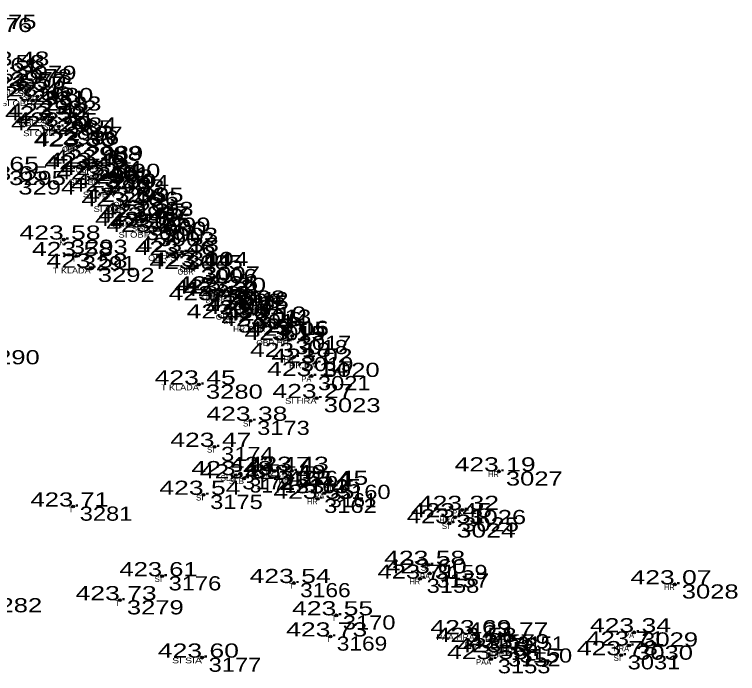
# Model space of a CAD drawing. Extents: x -639390 to -639074, y -1138747 to -1138358.
# Drawn here: x -639222.09 to -639183.78, y -1138516.93 to -1138482.04 of the extents above; entities that cross this region are included whole.
import ezdxf
from ezdxf.enums import TextEntityAlignment as Align

# ---------------------------------------------------------------- set-up
doc = ezdxf.new("R2010")
doc.units = 0
doc.header["$LTSCALE"] = 0.3
doc.header["$PDMODE"] = 32
doc.header["$PDSIZE"] = 0.15
for name, color, linetype in [('11', 7, 'Continuous'), ('12', 7, 'Continuous'), ('13', 7, 'Continuous'), ('57', 7, 'Continuous')]:
    doc.layers.add(name, color=color, linetype=linetype)

msp = doc.modelspace()

# ---------------------------------------------------------------- linework, layer by layer
at = {"layer": '11'}
for p in [(-639221.3, -1138485.93), (-639221.47, -1138486.07), (-639220.87, -1138486.38), (-639221.11, -1138486.59), (-639220.07, -1138487.49), (-639220.25, -1138487.64), (-639219.93, -1138488.18), (-639219.74, -1138487.97), (-639218.73, -1138489.03), (-639218.66, -1138489), (-639217.99, -1138490.11), (-639217.75, -1138489.94), (-639218.16, -1138490.24), (-639217.29, -1138490.54), (-639217.53, -1138490.77), (-639216.52, -1138491.21), (-639216.77, -1138491.42), (-639215.99, -1138491.96), (-639216.2, -1138492.19), (-639215.09, -1138492.79), (-639215.48, -1138493.23), (-639215.31, -1138493), (-639214.88, -1138493.55), (-639214.69, -1138493.33), (-639219.48, -1138493.96), (-639213.38, -1138494.78), (-639213.21, -1138494.61), (-639218.82, -1138494.83), (-639218.05, -1138495.45), (-639212.6, -1138495.51), (-639212.48, -1138495.38), (-639211.13, -1138496.65), (-639210.71, -1138496.73), (-639211.3, -1138496.82), (-639210.88, -1138496.95), (-639211.58, -1138497.17), (-639209.51, -1138497.66), (-639210.63, -1138498.13), (-639209.71, -1138497.9), (-639208.58, -1138498.25), (-639208.79, -1138498.54), (-639207.56, -1138499.27), (-639207.38, -1138499.05), (-639207.27, -1138500.17), (-639206.13, -1138500.48), (-639206.36, -1138501.18), (-639212.32, -1138501.63), (-639206.08, -1138502.35), (-639209.58, -1138503.55), (-639211.49, -1138504.93), (-639208.34, -1138506.21), (-639207.39, -1138506.2), (-639196.43, -1138506.23), (-639210.37, -1138506.43), (-639209.93, -1138506.6), (-639207.53, -1138506.64), (-639205.3, -1138506.94), (-639205.67, -1138507.38), (-639212.07, -1138507.47), (-639206.03, -1138507.68), (-639218.98, -1138508.09), (-639198.37, -1138508.27), (-639199.05, -1138508.98), (-639198.75, -1138508.66), (-639200.16, -1138511.18), (-639200.08, -1138511.63), (-639214.27, -1138511.78), (-639200.6, -1138511.91), (-639207.29, -1138512.14), (-639187.11, -1138512.21), (-639216.51, -1138513.05), (-639205.04, -1138513.85), (-639205.35, -1138514.97), (-639197.71, -1138514.85), (-639195.75, -1138514.97), (-639189.26, -1138514.75), (-639197.43, -1138515.26), (-639189.53, -1138515.45), (-639196.29, -1138515.8), (-639195.68, -1138515.6), (-639212.15, -1138516.09), (-639196.83, -1138516.17), (-639189.95, -1138515.96)]:
    msp.add_point(p, dxfattribs=at)

# ---------------------------------------------------------------- texts
at = {"layer": '12'}
for s, width, p in [('423.48 ', 1.4, (-639222.19, -1138484.75)), ('423.61 ', 1.35, (-639222.689, -1138485.08)), ('423.58 ', 1.4, (-639222.43, -1138484.93)), ('423.50 ', 1.4, (-639221.3, -1138485.93)), ('423.57 ', 1.4, (-639221.47, -1138486.07)), ('423.56 ', 1.4, (-639221.109, -1138486.59)), ('423.45 ', 1.4, (-639220.87, -1138486.38)), ('423.50 ', 1.4, (-639220.25, -1138487.64)), ('423.42 ', 1.4, (-639220.07, -1138487.49)), ('423.50 ', 1.4, (-639219.93, -1138488.18)), ('423.41 ', 1.35, (-639219.739, -1138487.97)), ('423.36 ', 1.4, (-639218.729, -1138489.03)), ('423.33 ', 1.4, (-639218.66, -1138489)), ('423.45 ', 1.4, (-639217.99, -1138490.11)), ('423.31 ', 1.35, (-639217.749, -1138489.94)), ('423.65 ', 1.4, (-639222.75, -1138490.32)), ('423.49 ', 1.4, (-639218.16, -1138490.24)), ('423.65 ', 1.4, (-639222.26, -1138490.82)), ('423.48 ', 1.4, (-639217.53, -1138490.77)), ('423.34 ', 1.4, (-639217.29, -1138490.54)), ('423.30 ', 1.4, (-639216.52, -1138491.21)), ('423.43 ', 1.4, (-639216.77, -1138491.42)), ('423.36 ', 1.4, (-639215.989, -1138491.96)), ('423.46 ', 1.4, (-639216.199, -1138492.19)), ('423.35 ', 1.4, (-639215.09, -1138492.79)), ('423.46 ', 1.4, (-639215.309, -1138493)), ('423.48 ', 1.4, (-639215.48, -1138493.23)), ('423.47 ', 1.4, (-639214.88, -1138493.55)), ('423.35 ', 1.4, (-639214.69, -1138493.33)), ('423.58 ', 1.4, (-639219.48, -1138493.96)), ('423.38 ', 1.4, (-639213.21, -1138494.61)), ('423.58 ', 1.4, (-639218.82, -1138494.83)), ('423.46 ', 1.4, (-639213.379, -1138494.78)), ('423.58 ', 1.4, (-639218.05, -1138495.45)), ('423.44 ', 1.4, (-639212.6, -1138495.51)), ('423.44 ', 1.4, (-639212.48, -1138495.38)), ('423.26 ', 1.4, (-639211.129, -1138496.65)), ('423.32 ', 1.4, (-639211.3, -1138496.82)), ('423.31 ', 1.35, (-639210.879, -1138496.95)), ('423.20 ', 1.4, (-639210.71, -1138496.73)), ('423.43 ', 1.4, (-639211.58, -1138497.17)), ('423.15 ', 1.4, (-639209.51, -1138497.66)), ('423.36 ', 1.4, (-639210.629, -1138498.13)), ('423.31 ', 1.35, (-639209.709, -1138497.9)), ('423.26 ', 1.4, (-639208.789, -1138498.54)), ('423.10 ', 1.4, (-639208.58, -1138498.25)), ('423.19 ', 1.4, (-639207.56, -1138499.27)), ('423.05 ', 1.4, (-639207.38, -1138499.05)), ('423.18 ', 1.4, (-639207.27, -1138500.17)), ('423.02 ', 1.4, (-639206.13, -1138500.48)), ('423.14 ', 1.4, (-639206.36, -1138501.18)), ('423.45 ', 1.4, (-639212.32, -1138501.63)), ('423.27 ', 1.4, (-639206.08, -1138502.35)), ('423.38 ', 1.4, (-639209.58, -1138503.55)), ('423.47 ', 1.4, (-639211.49, -1138504.93)), ('423.47 ', 1.4, (-639208.34, -1138506.21)), ('423.43 ', 1.4, (-639207.39, -1138506.2)), ('423.19 ', 1.4, (-639196.43, -1138506.23)), ('423.48 ', 1.4, (-639210.37, -1138506.43)), ('423.35 ', 1.4, (-639209.93, -1138506.6)), ('423.49 ', 1.4, (-639207.53, -1138506.64)), ('423.45 ', 1.4, (-639205.3, -1138506.94)), ('423.45 ', 1.4, (-639205.67, -1138507.38)), ('423.54 ', 1.4, (-639212.07, -1138507.47)), ('423.55 ', 1.4, (-639206.03, -1138507.68)), ('423.71 ', 1.35, (-639218.979, -1138508.09)), ('423.32 ', 1.4, (-639198.37, -1138508.27)), ('423.45 ', 1.4, (-639198.75, -1138508.66)), ('423.51 ', 1.35, (-639199.049, -1138508.98)), ('423.58 ', 1.4, (-639200.16, -1138511.18)), ('423.61 ', 1.35, (-639214.269, -1138511.78)), ('423.71 ', 1.35, (-639200.599, -1138511.91)), ('423.60 ', 1.4, (-639200.08, -1138511.63)), ('423.54 ', 1.4, (-639207.29, -1138512.14)), ('423.07 ', 1.4, (-639187.11, -1138512.21)), ('423.73 ', 1.4, (-639216.51, -1138513.05)), ('423.55 ', 1.4, (-639205.04, -1138513.85)), ('423.73 ', 1.4, (-639205.35, -1138514.97)), ('423.69 ', 1.4, (-639197.71, -1138514.85)), ('423.77 ', 1.4, (-639195.75, -1138514.97)), ('423.34 ', 1.4, (-639189.26, -1138514.75)), ('423.58 ', 1.4, (-639197.43, -1138515.26)), ('423.78 ', 1.4, (-639196.29, -1138515.8)), ('423.79 ', 1.4, (-639195.68, -1138515.6)), ('423.71 ', 1.35, (-639189.529, -1138515.45)), ('423.60 ', 1.4, (-639212.15, -1138516.09)), ('423.55 ', 1.4, (-639196.83, -1138516.17)), ('423.78 ', 1.4, (-639189.95, -1138515.96))]:
    msp.add_text(s, height=0.75, dxfattribs=dict(at, width=width)).set_placement(p, align=Align.CENTER)
at = {"layer": '13'}
for s, width, p in [(' 2975', 1.35, (-639224.31, -1138482.8)), (' 2976', 1.35, (-639224.54, -1138482.97)), (' 2979', 1.35, (-639222.19, -1138485.5)), (' 2977', 1.35, (-639222.69, -1138485.83)), (' 2978', 1.35, (-639222.43, -1138485.68)), (' 2980', 1.35, (-639221.3, -1138486.68)), (' 2981', 1.25, (-639221.47, -1138486.82)), (' 2982', 1.35, (-639221.11, -1138487.34)), (' 2983', 1.35, (-639220.87, -1138487.13)), (' 2985', 1.35, (-639220.25, -1138488.39)), (' 2984', 1.35, (-639220.07, -1138488.24)), (' 2986', 1.35, (-639219.93, -1138488.93)), (' 2987', 1.35, (-639219.74, -1138488.72)), (' 2989', 1.35, (-639218.66, -1138489.75)), (' 2988', 1.35, (-639218.73, -1138489.78)), (' 2991', 1.2, (-639217.99, -1138490.86)), (' 2990', 1.35, (-639217.75, -1138490.69)), (' 3295', 1.35, (-639222.75, -1138491.07)), (' 2992', 1.35, (-639218.16, -1138490.99)), (' 2994', 1.35, (-639217.29, -1138491.29)), (' 3294', 1.35, (-639222.26, -1138491.57)), (' 2993', 1.35, (-639217.53, -1138491.52)), (' 2995', 1.35, (-639216.52, -1138491.96)), (' 2996', 1.35, (-639216.77, -1138492.17)), (' 2998', 1.35, (-639215.99, -1138492.71)), (' 2997', 1.35, (-639216.2, -1138492.94)), (' 2999', 1.35, (-639215.09, -1138493.54)), (' 3000', 1.35, (-639215.31, -1138493.75)), (' 3001', 1.25, (-639215.48, -1138493.98)), (' 3002', 1.35, (-639214.88, -1138494.3)), (' 3003', 1.35, (-639214.69, -1138494.08)), (' 3293', 1.35, (-639219.48, -1138494.71)), (' 3004', 1.4, (-639213.21, -1138495.36)), (' 3291', 1.25, (-639218.82, -1138495.58)), (' 3005', 1.35, (-639213.38, -1138495.53)), (' 3292', 1.35, (-639218.05, -1138496.2)), (' 3006', 1.35, (-639212.6, -1138496.26)), (' 3007', 1.35, (-639212.48, -1138496.13)), (' 3008', 1.35, (-639211.13, -1138497.4)), (' 3009', 1.35, (-639211.3, -1138497.57)), (' 3011', 1.1, (-639210.88, -1138497.7)), (' 3012', 1.25, (-639210.71, -1138497.48)), (' 3010', 1.25, (-639211.58, -1138497.92)), (' 3013', 1.25, (-639209.51, -1138498.41)), (' 3022', 1.35, (-639210.63, -1138498.88)), (' 3014', 1.25, (-639209.71, -1138498.65)), (' 3015', 1.25, (-639208.79, -1138499.29)), (' 3016', 1.25, (-639208.58, -1138499)), (' 3018', 1.25, (-639207.56, -1138500.02)), (' 3017', 1.25, (-639207.38, -1138499.8)), (' 3290', 1.35, (-639224.14, -1138500.56)), (' 3019', 1.25, (-639207.27, -1138500.92)), (' 3020', 1.35, (-639206.13, -1138501.23)), (' 3021', 1.25, (-639206.36, -1138501.93)), (' 3280', 1.35, (-639212.32, -1138502.38)), (' 3023', 1.35, (-639206.08, -1138503.1)), (' 3173', 1.25, (-639209.58, -1138504.3)), (' 3174', 1.25, (-639211.49, -1138505.68)), (' 3165', 1.25, (-639208.34, -1138506.96)), (' 3164', 1.25, (-639207.39, -1138506.95)), (' 3027', 1.35, (-639196.43, -1138506.98)), (' 3172', 1.25, (-639210.37, -1138507.18)), (' 3171', 1.1, (-639209.93, -1138507.35)), (' 3163', 1.25, (-639207.53, -1138507.39)), (' 3160', 1.25, (-639205.3, -1138507.69)), (' 3161', 1.1, (-639205.67, -1138508.13)), (' 3175', 1.25, (-639212.07, -1138508.22)), (' 3162', 1.25, (-639206.03, -1138508.43)), (' 3281', 1.25, (-639218.98, -1138508.84)), (' 3026', 1.35, (-639198.37, -1138509.02)), (' 3025', 1.35, (-639198.75, -1138509.41)), (' 3024', 1.4, (-639199.05, -1138509.73)), (' 3159', 1.25, (-639200.16, -1138511.93)), (' 3176', 1.25, (-639214.27, -1138512.53)), (' 3158', 1.25, (-639200.6, -1138512.66)), (' 3157', 1.25, (-639200.08, -1138512.38)), (' 3166', 1.2, (-639207.29, -1138512.89)), (' 3028', 1.35, (-639187.11, -1138512.96)), (' 3282', 1.35, (-639224.01, -1138513.69)), (' 3279', 1.35, (-639216.51, -1138513.8)), (' 3170', 1.25, (-639205.04, -1138514.6)), (' 3169', 1.2, (-639205.35, -1138515.72)), (' 3155', 1.25, (-639197.71, -1138515.6)), (' 3151', 1.1, (-639195.75, -1138515.72)), (' 3029', 1.35, (-639189.26, -1138515.5)), (' 3154', 1.25, (-639197.43, -1138516.01)), (' 3152', 1.25, (-639196.29, -1138516.55)), (' 3150', 1.25, (-639195.68, -1138516.35)), (' 3030', 1.35, (-639189.53, -1138516.2)), (' 3177', 1.25, (-639212.15, -1138516.84)), (' 3153', 1.25, (-639196.83, -1138516.92)), (' 3031', 1.25, (-639189.95, -1138516.71))]:
    msp.add_text(s, height=0.75, dxfattribs=dict(at, width=width)).set_placement(p)
at = {"layer": '57'}
for s, width, p in [('OBR', 0.9, (-639221.299, -1138486.23)), ('OBR SI', 1.2, (-639221.47, -1138486.37)), ('SI OBR', 1.25, (-639221.109, -1138486.89)), ('OBR', 0.9, (-639220.869, -1138486.68)), ('OBR SI', 1.2, (-639220.25, -1138487.94)), ('OBR', 0.9, (-639220.069, -1138487.79)), ('SI OBR', 1.25, (-639219.929, -1138488.48)), ('OBR', 0.9, (-639219.739, -1138488.27)), ('OBR', 0.9, (-639218.659, -1138489.3)), ('OBR', 0.9, (-639218.729, -1138489.33)), ('OBR', 0.9, (-639217.989, -1138490.41)), ('OBR', 0.9, (-639217.749, -1138490.24)), ('SI', 1.05, (-639218.16, -1138490.54)), ('OBR', 0.9, (-639217.289, -1138490.84)), ('SI OBR', 1.25, (-639217.529, -1138491.07)), ('OBR', 0.9, (-639216.519, -1138491.51)), ('SI OBR', 1.25, (-639216.769, -1138491.72)), ('OBR', 0.9, (-639215.989, -1138492.26)), ('SI OBR', 1.25, (-639216.199, -1138492.49)), ('OBR', 0.9, (-639215.089, -1138493.09)), ('OBR SI', 1.2, (-639215.31, -1138493.3)), ('SI OBR', 1.25, (-639214.879, -1138493.85)), ('SI', 1.05, (-639215.48, -1138493.53)), ('OBR', 0.9, (-639214.689, -1138493.63)), ('K', 0.65, (-639219.479, -1138494.26)), ('OBR', 0.9, (-639213.209, -1138494.91)), ('T', 0.85, (-639218.82, -1138495.13)), ('OBR SI', 1.2, (-639213.38, -1138495.08)), ('T KLADA', 1.2, (-639218.05, -1138495.75)), ('OBR', 0.9, (-639212.599, -1138495.81)), ('OBR', 0.9, (-639212.479, -1138495.68)), ('OBR', 0.9, (-639211.129, -1138496.95)), ('OBR', 0.9, (-639211.299, -1138497.12)), ('OBR', 0.9, (-639210.879, -1138497.25)), ('OBR', 0.9, (-639210.709, -1138497.03)), ('SI', 1.05, (-639211.58, -1138497.47)), ('OBR', 0.9, (-639209.509, -1138497.96)), ('OBR HR', 1.1, (-639209.709, -1138498.2)), ('SI', 1.05, (-639210.63, -1138498.43)), ('HR OBR', 1.1, (-639208.789, -1138498.84)), ('OBR', 0.9, (-639208.579, -1138498.55)), ('OBR HR', 1.1, (-639207.559, -1138499.57)), ('OBR', 0.9, (-639207.379, -1138499.35)), ('HR', 0.85, (-639207.269, -1138500.47)), ('HR PA', 1.15, (-639206.13, -1138500.78)), ('PA', 0.95, (-639206.36, -1138501.48)), ('T KLADA', 1.2, (-639212.32, -1138501.93)), ('SI HRA', 1.25, (-639206.08, -1138502.65)), ('SI', 1.05, (-639209.58, -1138503.85)), ('SI', 1.05, (-639211.49, -1138505.23)), ('PA HR', 1.15, (-639208.339, -1138506.51)), ('PA', 0.95, (-639207.39, -1138506.5)), ('HR', 0.85, (-639196.429, -1138506.53)), ('SLB', 1.05, (-639210.369, -1138506.73)), ('SLB', 1.05, (-639209.929, -1138506.9)), ('HR', 0.85, (-639207.529, -1138506.94)), ('SI', 1.05, (-639205.3, -1138507.24)), ('PA', 0.95, (-639205.67, -1138507.68)), ('SI', 1.05, (-639212.07, -1138507.77)), ('HR', 0.85, (-639206.029, -1138507.98)), ('T', 0.85, (-639218.98, -1138508.39)), ('PA', 0.95, (-639198.37, -1138508.57)), ('HRA', 0.95, (-639198.75, -1138508.96)), ('SI', 1.05, (-639199.05, -1138509.28)), ('SI', 1.05, (-639200.16, -1138511.48)), ('SI', 1.05, (-639214.27, -1138512.08)), ('HR', 0.85, (-639200.599, -1138512.21)), ('PA', 0.95, (-639200.08, -1138511.93)), ('T', 0.85, (-639207.29, -1138512.44)), ('HR', 0.85, (-639187.109, -1138512.51)), ('T', 0.85, (-639216.51, -1138513.35)), ('T', 0.85, (-639205.04, -1138514.15)), ('T', 0.85, (-639205.35, -1138515.27)), ('PAA HRA', 1.15, (-639197.71, -1138515.15)), ('HR PA', 1.15, (-639195.75, -1138515.27)), ('PA', 0.95, (-639189.26, -1138515.05)), ('HRA', 0.95, (-639196.29, -1138516.1)), ('HR', 0.85, (-639195.679, -1138515.9)), ('HRA', 0.95, (-639189.53, -1138515.75)), ('SI SIA', 1.4, (-639212.15, -1138516.39)), ('SI', 1.05, (-639189.95, -1138516.26))]:
    msp.add_text(s, height=0.3, dxfattribs=dict(at, width=width)).set_placement(p, align=Align.RIGHT)
for p in [(-639197.43, -1138515.56), (-639196.83, -1138516.47)]:
    msp.add_text('PAA', height=0.3, dxfattribs=at).set_placement(p, align=Align.RIGHT)

doc.saveas('drawing.dxf')
